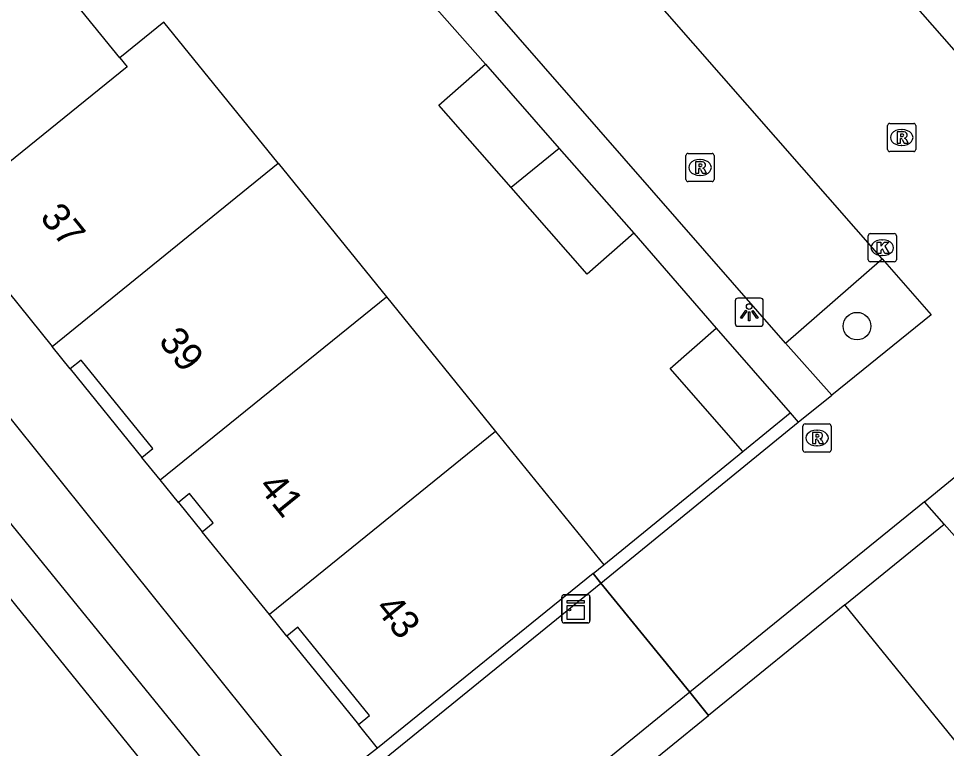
# Model space of a CAD drawing. Extents: x 161772 to 163123, y 383092 to 383917.
# Drawn here: x 162220.42 to 162253.34, y 383245.29 to 383271.21 of the extents above; entities that cross this region are included whole.
import ezdxf

# ---------------------------------------------------------------- set-up
doc = ezdxf.new("R2010")
doc.units = 0
for name, color, linetype in [('IMGEO_Boom', 7, 'Continuous'), ('IMGEO_Groenvoorziening', 7, 'Continuous'), ('IMGEO_Hek', 7, 'Continuous'), ('IMGEO_Kast', 7, 'Continuous'), ('IMGEO_Kolk', 7, 'Continuous'), ('IMGEO_Lichtpunt', 7, 'Continuous'), ('IMGEO_Muur', 7, 'Continuous'), ('IMGEO_Pand', 7, 'Continuous'), ('IMGEO_Pand_nummerreeks', 7, 'Continuous'), ('IMGEO_Pand_overbouw', 7, 'Continuous'), ('IMGEO_Parkeervlak_gesloten', 7, 'Continuous'), ('IMGEO_Rijbaan_lokaal_gesloten', 7, 'Continuous'), ('IMGEO_Rijbaan_lokaal_open', 7, 'Continuous'), ('IMGEO_Rioolput', 7, 'Continuous'), ('IMGEO_Voetpad_gesloten', 7, 'Continuous'), ('IMGEO_Voetpad_open', 7, 'Continuous')]:
    doc.layers.add(name, color=color, linetype=linetype)

msp = doc.modelspace()

# ---------------------------------------------------------------- linework, layer by layer
at = {"layer": 'IMGEO_Boom'}
msp.add_circle((162250.163, 383260.286), 0.489, dxfattribs=at)
at = {"layer": 'IMGEO_Groenvoorziening'}
msp.add_lwpolyline([(162254.078, 383252.319), (162253.256, 383253.253)], dxfattribs=at)
at = {"layer": 'IMGEO_Hek'}
for points in [[(162240.799, 383251.501), (162241.074, 383251.163)], [(162241.074, 383251.163), (162244.227, 383247.286)], [(162244.227, 383247.286), (162244.896, 383246.463)]]:
    msp.add_lwpolyline(points, dxfattribs=at)
at = {"layer": 'IMGEO_Kast'}
for p, q in [((162239.689, 383249.825), (162239.689, 383250.666)), ((162239.689, 383250.666), (162239.689, 383249.825)), ((162239.764, 383250.75), (162240.605, 383250.75)), ((162240.605, 383250.75), (162239.764, 383250.75)), ((162240.689, 383250.675), (162240.689, 383249.834)), ((162240.689, 383249.834), (162240.689, 383250.675)), ((162240.614, 383249.75), (162239.773, 383249.75)), ((162239.773, 383249.75), (162240.614, 383249.75))]:
    msp.add_line(p, q, dxfattribs=at)
for points in [[(162239.884, 383250.54), (162240.484, 383250.54), (162240.484, 383250.455), (162239.884, 383250.455), (162239.884, 383250.54)], [(162239.884, 383250.365), (162240.484, 383250.365), (162240.484, 383249.876), (162239.884, 383249.876), (162239.884, 383250.365)]]:
    msp.add_lwpolyline(points, dxfattribs=at)
msp.add_circle((162239.968, 383250.214), 0.0377, dxfattribs=at)
for centre, start, end in [((162239.767, 383250.672), 92.4484, 184.2845), ((162239.767, 383250.672), 92.4484, 184.2845), ((162240.611, 383250.672), 2.4484, 94.2845), ((162240.611, 383250.672), 2.4484, 94.2845), ((162239.767, 383249.828), 182.4484, 274.2845), ((162239.767, 383249.828), 182.4484, 274.2845), ((162240.611, 383249.828), 272.4484, 4.2845), ((162240.611, 383249.828), 272.4484, 4.2845)]:
    msp.add_arc(centre, 0.0779, start, end, dxfattribs=at)
at = {"layer": 'IMGEO_Kolk'}
for p, q in [((162250.634, 383263.57), (162251.486, 383263.57)), ((162250.559, 383262.644), (162250.559, 383263.496)), ((162251.047, 383263.35), (162251.072, 383263.35)), ((162251.56, 383263.496), (162251.56, 383262.644)), ((162251.486, 383262.57), (162250.634, 383262.57)), ((162251.07, 383262.79), (162251.045, 383262.79))]:
    msp.add_line(p, q, dxfattribs=at)
for points in [[(162250.634, 383263.57), (162251.486, 383263.57)], [(162250.559, 383262.644), (162250.559, 383263.496)], [(162250.88, 383263.27), (162251.003, 383263.27), (162251.003, 383263.119), (162251.133, 383263.27), (162251.297, 383263.27), (162251.151, 383263.119), (162251.304, 383262.87), (162251.152, 383262.87), (162251.067, 383263.034), (162251.003, 383262.967), (162251.003, 383262.87), (162250.88, 383262.87), (162250.88, 383263.27)], [(162251.56, 383263.496), (162251.56, 383262.644)], [(162251.486, 383262.57), (162250.634, 383262.57)]]:
    msp.add_lwpolyline(points, dxfattribs=at)
for centre, start, end in [((162250.636, 383263.494), 91.552, 178.448), ((162250.636, 383263.494), 91.552, 178.448), ((162251.484, 383263.494), 1.552, 88.448), ((162251.484, 383263.494), 1.552, 88.448), ((162250.636, 383262.646), 181.552, 268.448), ((162250.636, 383262.646), 181.552, 268.448), ((162251.484, 383262.646), 271.552, 358.448), ((162251.484, 383262.646), 271.552, 358.448)]:
    msp.add_arc(centre, 0.0765, start, end, dxfattribs=at)
for centre, major_axis, ratio, start_param, end_param in [((162251.046, 383263.07), (-0.387, 0.002), 0.722429, 4.712389, 7.853982), ((162251.071, 383263.07), (-0.39, 0.002), 0.717154, 1.570796, 4.712389)]:
    msp.add_ellipse(centre, major_axis=major_axis, ratio=ratio, start_param=start_param, end_param=end_param, dxfattribs=at)
at = {"layer": 'IMGEO_Lichtpunt'}
for p, q in [((162246.742, 383261.278), (162245.934, 383261.278)), ((162246.742, 383261.278), (162245.934, 383261.278)), ((162245.84, 383261.183), (162245.84, 383260.376)), ((162245.84, 383261.183), (162245.84, 383260.376)), ((162246.836, 383260.376), (162246.836, 383261.183)), ((162246.836, 383260.376), (162246.836, 383261.183)), ((162245.934, 383260.282), (162246.742, 383260.282)), ((162245.934, 383260.282), (162246.742, 383260.282))]:
    msp.add_line(p, q, dxfattribs=at)
for points in [[(162246.214, 383260.847), (162246.253, 383260.819), (162246.065, 383260.557), (162246.027, 383260.584), (162246.214, 383260.847)], [(162246.316, 383260.799), (162246.363, 383260.799), (162246.363, 383260.477), (162246.316, 383260.477), (162246.316, 383260.799)], [(162246.426, 383260.819), (162246.464, 383260.846), (162246.651, 383260.584), (162246.612, 383260.556), (162246.426, 383260.819)]]:
    msp.add_lwpolyline(points, dxfattribs=at)
msp.add_circle((162246.339, 383260.981), 0.0994, dxfattribs=at)
for centre, start, end in [((162245.934, 383261.183), 90, 180), ((162245.934, 383261.183), 90, 180), ((162246.742, 383261.183), 0, 90), ((162246.742, 383261.183), 0, 90), ((162245.934, 383260.376), 180, 270), ((162245.934, 383260.376), 180, 270), ((162246.742, 383260.376), 270, 0), ((162246.742, 383260.376), 270, 360)]:
    msp.add_arc(centre, 0.0946, start, end, dxfattribs=at)
at = {"layer": 'IMGEO_Muur'}
for points in [[(162234.173, 383272.783), (162236.981, 383269.58)], [(162242.246, 383263.581), (162245.168, 383260.212)], [(162241.18, 383251.809), (162246.112, 383255.83)]]:
    msp.add_lwpolyline(points, dxfattribs=at)
at = {"layer": 'IMGEO_Pand'}
for points in [[(162224.011, 383269.814), (162220.378, 383274.284)], [(162229.631, 383266.067), (162225.572, 383271.079), (162224.011, 383269.814)], [(162224.011, 383269.814), (162224.269, 383269.497), (162217.802, 383264.259)], [(162237.891, 383265.208), (162235.328, 383268.128), (162236.981, 383269.58)], [(162236.981, 383269.58), (162239.599, 383266.597)], [(162239.599, 383266.597), (162237.891, 383265.208)], [(162239.599, 383266.597), (162242.246, 383263.581)], [(162221.604, 383259.566), (162229.631, 383266.067)], [(162229.631, 383266.067), (162233.471, 383261.327)], [(162242.246, 383263.581), (162240.593, 383262.13), (162237.891, 383265.208)], [(162217.802, 383264.259), (162218.413, 383263.505), (162218.801, 383263.82), (162219.639, 383262.787), (162219.25, 383262.472), (162221.604, 383259.566)], [(162225.443, 383254.826), (162233.471, 383261.327)], [(162233.471, 383261.327), (162237.342, 383256.547)], [(162246.112, 383255.83), (162243.531, 383258.78), (162245.168, 383260.212)], [(162245.168, 383260.212), (162247.795, 383257.207)], [(162225.443, 383254.826), (162224.795, 383255.626), (162225.184, 383255.941), (162222.641, 383259.08), (162222.252, 383258.765), (162221.604, 383259.566)], [(162246.112, 383255.83), (162247.795, 383257.207)], [(162237.342, 383256.547), (162229.315, 383250.046)], [(162237.342, 383256.547), (162241.18, 383251.809)], [(162229.315, 383250.046), (162226.935, 383252.984), (162227.324, 383253.299), (162226.48, 383254.34), (162226.092, 383254.025), (162225.443, 383254.826)], [(162240.799, 383251.501), (162241.18, 383251.809)], [(162240.799, 383251.501), (162233.154, 383245.306)], [(162249.729, 383250.394), (162244.896, 383246.463)], [(162260.07, 383237.644), (162249.729, 383250.394)], [(162233.154, 383245.306), (162232.474, 383246.146), (162232.862, 383246.46), (162230.32, 383249.6), (162229.931, 383249.285), (162229.315, 383250.046)], [(162236.165, 383239.363), (162244.896, 383246.463)]]:
    msp.add_lwpolyline(points, dxfattribs=at)
at = {"layer": 'IMGEO_Pand_overbouw'}
for points in [[(162222.252, 383258.765), (162224.795, 383255.626), (162225.184, 383255.941), (162222.641, 383259.08)], [(162226.935, 383252.984), (162227.324, 383253.299), (162226.48, 383254.34), (162226.092, 383254.025)], [(162232.474, 383246.146), (162232.862, 383246.46), (162230.32, 383249.6), (162229.931, 383249.285)]]:
    msp.add_lwpolyline(points, close=True, dxfattribs=at)
at = {"layer": 'IMGEO_Parkeervlak_gesloten'}
msp.add_lwpolyline([(162247.626, 383259.685), (162251.061, 383262.68)], dxfattribs=at)
at = {"layer": 'IMGEO_Rijbaan_lokaal_gesloten'}
for points in [[(162238.045, 383287.827), (162272.905, 383248.092)], [(162251.061, 383262.68), (162232.95, 383283.366)], [(162251.061, 383262.68), (162252.791, 383260.692), (162249.275, 383257.833)], [(162248.076, 383256.871), (162249.275, 383257.833)], [(162252.554, 383254.049), (162256.096, 383256.95), (162257.613, 383255.216)], [(162241.074, 383251.163), (162248.076, 383256.871)], [(162252.554, 383254.049), (162244.227, 383247.286)], [(162244.227, 383247.286), (162234.995, 383239.77), (162231.829, 383243.648), (162241.074, 383251.163)], [(162244.227, 383247.286), (162241.074, 383251.163)]]:
    msp.add_lwpolyline(points, dxfattribs=at)
at = {"layer": 'IMGEO_Rijbaan_lokaal_open'}
msp.add_lwpolyline([(162227.262, 383241.79), (162208.372, 383265.153)], dxfattribs=at)
at = {"layer": 'IMGEO_Rioolput'}
for p, q in [((162251.323, 383267.483), (162252.175, 383267.483)), ((162251.248, 383266.557), (162251.248, 383267.409)), ((162251.736, 383267.263), (162251.761, 383267.263)), ((162252.249, 383267.409), (162252.249, 383266.557)), ((162252.175, 383266.483), (162251.323, 383266.483)), ((162251.759, 383266.703), (162251.734, 383266.703)), ((162244.093, 383265.491), (162244.093, 383266.343)), ((162244.168, 383266.417), (162245.02, 383266.417)), ((162244.581, 383266.197), (162244.606, 383266.197)), ((162245.094, 383266.343), (162245.094, 383265.491)), ((162244.604, 383265.637), (162244.579, 383265.637)), ((162245.02, 383265.417), (162244.168, 383265.417)), ((162248.245, 383255.888), (162248.245, 383256.74)), ((162248.32, 383256.814), (162249.172, 383256.814)), ((162248.733, 383256.594), (162248.758, 383256.594)), ((162249.246, 383256.74), (162249.246, 383255.888)), ((162248.756, 383256.034), (162248.731, 383256.034)), ((162249.172, 383255.814), (162248.32, 383255.814))]:
    msp.add_line(p, q, dxfattribs=at)
for points in [[(162251.323, 383267.483), (162252.175, 383267.483)], [(162251.248, 383266.557), (162251.248, 383267.409)], [(162251.837, 383267.181), (162251.585, 383267.183), (162251.585, 383266.783)], [(162252.249, 383267.409), (162252.249, 383266.557)], [(162251.585, 383266.783), (162251.709, 383266.783), (162251.709, 383266.945), (162251.72, 383266.945)], [(162251.763, 383267.102), (162251.709, 383267.102), (162251.709, 383267.021)], [(162251.709, 383267.021), (162251.761, 383267.021)], [(162251.767, 383266.916), (162251.838, 383266.783), (162251.978, 383266.783), (162251.913, 383266.909)], [(162252.175, 383266.483), (162251.323, 383266.483)], [(162244.093, 383265.491), (162244.093, 383266.343)], [(162244.168, 383266.417), (162245.02, 383266.417)], [(162245.094, 383266.343), (162245.094, 383265.491)], [(162244.682, 383266.115), (162244.43, 383266.117), (162244.43, 383265.717)], [(162244.43, 383265.717), (162244.554, 383265.717), (162244.554, 383265.879), (162244.565, 383265.879)], [(162244.608, 383266.036), (162244.554, 383266.036), (162244.554, 383265.955)], [(162244.554, 383265.955), (162244.606, 383265.955)], [(162244.612, 383265.85), (162244.683, 383265.717), (162244.823, 383265.717), (162244.758, 383265.843)], [(162245.02, 383265.417), (162244.168, 383265.417)], [(162248.245, 383255.888), (162248.245, 383256.74)], [(162248.32, 383256.814), (162249.172, 383256.814)], [(162249.246, 383256.74), (162249.246, 383255.888)], [(162248.834, 383256.512), (162248.582, 383256.514), (162248.582, 383256.114)], [(162248.582, 383256.114), (162248.706, 383256.114), (162248.706, 383256.276), (162248.717, 383256.276)], [(162248.76, 383256.433), (162248.706, 383256.433), (162248.706, 383256.352)], [(162248.706, 383256.352), (162248.758, 383256.352)], [(162248.764, 383256.247), (162248.835, 383256.114), (162248.975, 383256.114), (162248.91, 383256.24)], [(162249.172, 383255.814), (162248.32, 383255.814)]]:
    msp.add_lwpolyline(points, dxfattribs=at)
for centre, radius, start, end in [((162251.325, 383267.407), 0.0765, 91.552, 178.448), ((162251.325, 383267.407), 0.0765, 91.552, 178.448), ((162252.173, 383267.407), 0.0765, 1.552, 88.448), ((162252.173, 383267.407), 0.0765, 1.552, 88.448), ((162251.836, 383267.071), 0.109, 350.3612, 89.416), ((162251.719, 383266.892), 0.0533, 26.0293, 88.6989), ((162251.745, 383267.21), 0.19, 274.7715, 282.9687), ((162251.769, 383267.006), 0.0964, 77.0061, 93.1865), ((162251.783, 383267.063), 0.0378, 276.6634, 79.6772), ((162251.834, 383267.071), 0.112, 277.5842, 350.9817), ((162251.818, 383266.856), 0.108, 29.5134, 73.7905), ((162251.325, 383266.559), 0.0765, 181.552, 268.448), ((162251.325, 383266.559), 0.0765, 181.552, 268.448), ((162252.173, 383266.559), 0.0765, 271.552, 358.448), ((162252.173, 383266.559), 0.0765, 271.552, 358.448), ((162244.17, 383266.341), 0.0765, 91.552, 178.448), ((162244.17, 383266.341), 0.0765, 91.552, 178.448), ((162245.018, 383266.341), 0.0765, 1.552, 88.448), ((162245.018, 383266.341), 0.0765, 1.552, 88.448), ((162244.564, 383265.826), 0.0533, 26.0293, 88.6989), ((162244.59, 383266.144), 0.19, 274.7715, 282.9687), ((162244.614, 383265.94), 0.0964, 77.0061, 93.1865), ((162244.628, 383265.997), 0.0378, 276.6634, 79.6772), ((162244.681, 383266.005), 0.109, 350.3612, 89.416), ((162244.679, 383266.005), 0.112, 277.5842, 350.9817), ((162244.663, 383265.79), 0.108, 29.5134, 73.7905), ((162244.17, 383265.493), 0.0765, 181.552, 268.448), ((162244.17, 383265.493), 0.0765, 181.552, 268.448), ((162245.018, 383265.493), 0.0765, 271.552, 358.448), ((162245.018, 383265.493), 0.0765, 271.552, 358.448), ((162248.322, 383256.738), 0.0765, 91.552, 178.448), ((162248.322, 383256.738), 0.0765, 91.552, 178.448), ((162249.17, 383256.738), 0.0765, 1.552, 88.448), ((162249.17, 383256.738), 0.0765, 1.552, 88.448), ((162248.716, 383256.223), 0.0533, 26.0293, 88.6989), ((162248.742, 383256.541), 0.19, 274.7715, 282.9687), ((162248.766, 383256.337), 0.0964, 77.0061, 93.1865), ((162248.78, 383256.394), 0.0378, 276.6634, 79.6772), ((162248.833, 383256.402), 0.109, 350.3612, 89.416), ((162248.831, 383256.402), 0.112, 277.5842, 350.9817), ((162248.815, 383256.187), 0.108, 29.5134, 73.7905), ((162248.322, 383255.89), 0.0765, 181.552, 268.448), ((162248.322, 383255.89), 0.0765, 181.552, 268.448), ((162249.17, 383255.89), 0.0765, 271.552, 358.448), ((162249.17, 383255.89), 0.0765, 271.552, 358.448)]:
    msp.add_arc(centre, radius, start, end, dxfattribs=at)
for centre, major_axis, ratio, start_param, end_param in [((162251.735, 383266.983), (-0.387, 0.002), 0.722429, 4.712389, 7.853982), ((162251.76, 383266.983), (-0.39, 0.002), 0.717154, 1.570796, 4.712389), ((162244.58, 383265.917), (-0.387, 0.002), 0.722429, 4.712389, 7.853982), ((162244.605, 383265.917), (-0.39, 0.002), 0.717154, 1.570796, 4.712389), ((162248.732, 383256.314), (-0.387, 0.002), 0.722429, 4.712389, 7.853982), ((162248.757, 383256.314), (-0.39, 0.002), 0.717154, 1.570796, 4.712389)]:
    msp.add_ellipse(centre, major_axis=major_axis, ratio=ratio, start_param=start_param, end_param=end_param, dxfattribs=at)
at = {"layer": 'IMGEO_Voetpad_gesloten'}
for points in [[(162247.795, 383257.207), (162248.076, 383256.871)], [(162241.18, 383251.809), (162246.112, 383255.83)], [(162253.256, 383253.253), (162252.554, 383254.049)], [(162249.729, 383250.394), (162253.256, 383253.253)], [(162241.074, 383251.163), (162240.799, 383251.501)], [(162244.896, 383246.463), (162244.227, 383247.286)]]:
    msp.add_lwpolyline(points, dxfattribs=at)
at = {"layer": 'IMGEO_Voetpad_open'}
for points in [[(162233.154, 383245.306), (162230.913, 383243.565), (162214.58, 383263.922), (162193.043, 383290.448), (162191.59, 383292.229), (162190.698, 383293.319)], [(162247.626, 383259.685), (162229.559, 383280.396), (162232.95, 383283.366)], [(162234.173, 383272.783), (162236.981, 383269.58)], [(162208.938, 383265.167), (162209.855, 383265.916), (162227.198, 383244.566)], [(162242.246, 383263.581), (162245.168, 383260.212)], [(162249.275, 383257.833), (162247.626, 383259.685)]]:
    msp.add_lwpolyline(points, dxfattribs=at)

# ---------------------------------------------------------------- texts
at = {"layer": 'IMGEO_Pand_nummerreeks'}
for s, p in [('37', (162221.143, 383264.139)), ('39', (162225.35, 383259.739)), ('41', (162228.888, 383254.576)), ('43', (162233.031, 383250.256))]:
    msp.add_text(s, height=1, rotation=309.0064, dxfattribs=at).set_placement(p)

doc.saveas('drawing.dxf')
